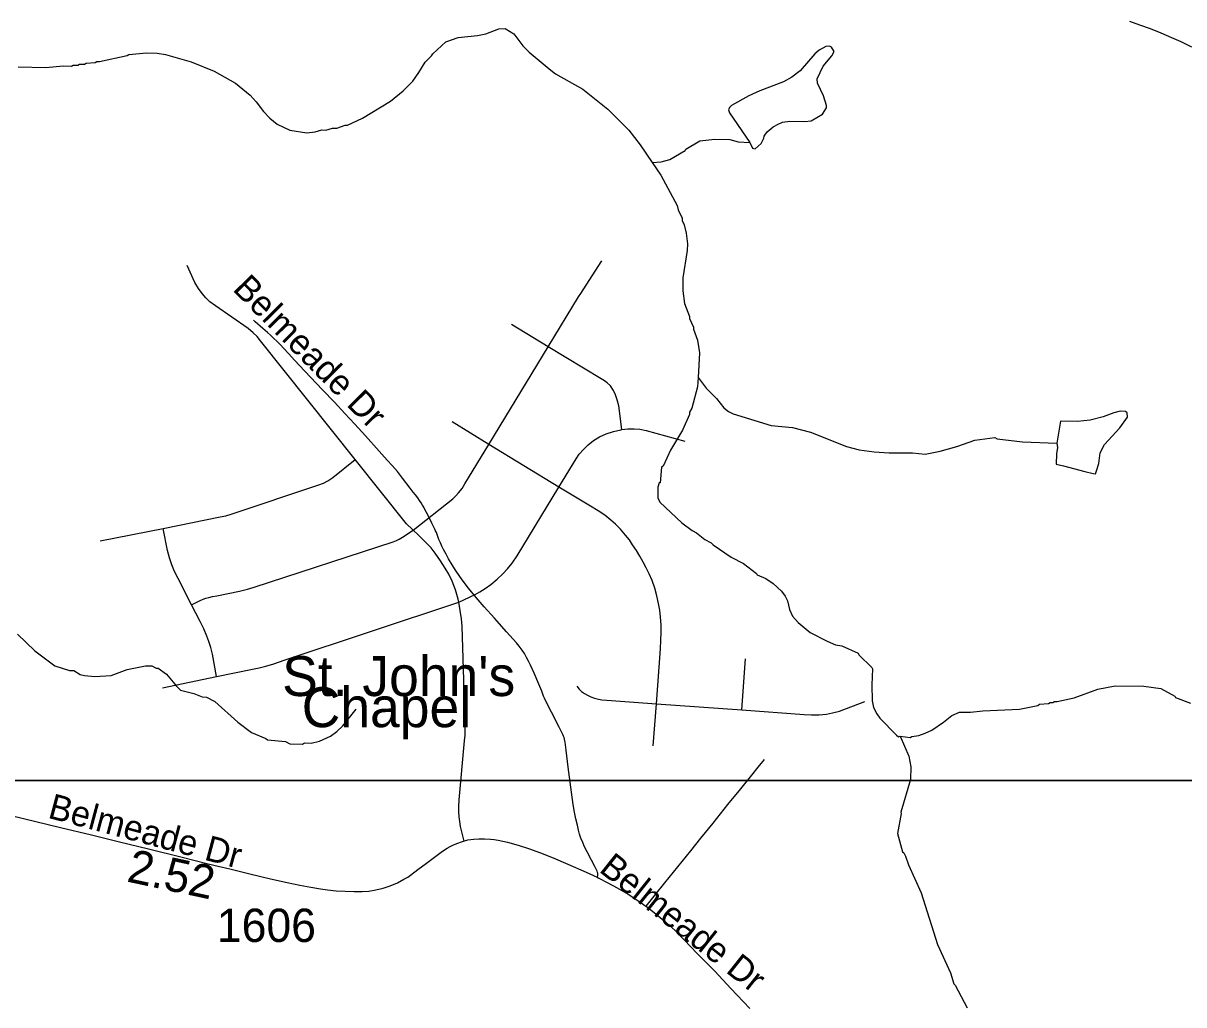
# Model space of a CAD drawing. Extents: x 1383679 to 1536984, y 460658 to 651027.
# Drawn here: x 1407344 to 1411699, y 563300 to 566985 of the extents above; entities that cross this region are included whole.
import ezdxf

# ---------------------------------------------------------------- set-up
doc = ezdxf.new("R2010")
doc.units = 0
for name, color, linetype in [('Exist Cultural Church with Cemetery Label', 7, 'Continuous'), ('Exist Hydrographic Misc Water Feature', 7, 'Continuous'), ('Exist Railroad Mainline', 7, 'Continuous'), ('Exist Road Non-System Type 51', 7, 'Continuous'), ('Exist Road Non-System Type 51 Label', 7, 'Continuous'), ('Exist Road Secondary Mileage Hundredths English Label', 7, 'Continuous'), ('Exist Road Secondary Type 51 Attributed', 7, 'Continuous'), ('Exist Road Secondary Type 51 Label', 7, 'Continuous'), ('Exist Road Secondary Type 51 Number Label', 7, 'Continuous'), ('Map Preparation Inset Cut Line', 7, 'Continuous')]:
    doc.layers.add(name, color=color, linetype=linetype)

msp = doc.modelspace()

# ---------------------------------------------------------------- linework, layer by layer
at = {"layer": 'Exist Hydrographic Misc Water Feature'}
for points in [[(1407325.5, 566820.9), (1407429.4, 566818.5), (1407493.5, 566825), (1407525.5, 566824.2), (1407531.6, 566828), (1407549.6, 566827.6), (1407555.7, 566831.5), (1407573.7, 566831.1), (1407579.8, 566834.9), (1407613.9, 566838.1), (1407619.9, 566842), (1407630, 566841.7), (1407734.4, 566863.3), (1407740.6, 566867.2), (1407806.7, 566873.6), (1407846.7, 566872.6), (1407878.6, 566867.9), (1407973.9, 566839.7), (1408061.2, 566805.6), (1408140.1, 566759.8), (1408195.2, 566714.5), (1408218.6, 566690), (1408245.7, 566653.3), (1408269.2, 566628.8), (1408296.7, 566606.2), (1408344.2, 566583.1), (1408408, 566573.6), (1408440.1, 566576.8), (1408464.2, 566584.2), (1408480.2, 566583.9), (1408504.4, 566591.3), (1408520.4, 566590.9), (1408552.7, 566602.2), (1408560.7, 566602), (1408617.3, 566628.6), (1408722.8, 566692.1), (1408769.6, 566731), (1408806.4, 566768.1), (1408829.2, 566799.6), (1408852.1, 566839), (1408876.6, 566862.4), (1408880.8, 566870.3), (1408929.8, 566915.2), (1408976.2, 566932.1), (1409048.4, 566938.4), (1409080.5, 566945.6), (1409129, 566964.4), (1409153, 566965.9), (1409184.6, 566945.2), (1409219.5, 566900.4), (1409243, 566875.8), (1409317.6, 566814.1), (1409341.2, 566795.5), (1409443.8, 566737.1), (1409538.2, 566663), (1409616.4, 566583.2), (1409659.2, 566528.2), (1409704.4, 566462.1)], [(1410070.3, 566537.7), (1410080.9, 566516.3), (1410090.9, 566514.1), (1410113.3, 566533.5), (1410123.8, 566553.3), (1410124, 566561.3), (1410136.3, 566577), (1410158.8, 566596.4), (1410177, 566606), (1410193.2, 566613.6), (1410221.3, 566616.9), (1410277.3, 566615.6), (1410301.4, 566619), (1410343.9, 566644.1), (1410358.5, 566667.7), (1410358.6, 566675.7), (1410347.4, 566711.9), (1410324.5, 566760.5), (1410322.9, 566776.5), (1410346, 566823.9), (1410378.9, 566863.2), (1410387.2, 566878.9), (1410377.6, 566895.1), (1410369.7, 566899.3), (1410355.6, 566897.7), (1410331.3, 566884.2), (1410315, 566870.6), (1410259.5, 566805.9), (1410229, 566782.7), (1410196.6, 566765.4), (1410107.8, 566731.6), (1410067.4, 566712.5), (1410002.6, 566676), (1409994.4, 566668.3), (1409990.2, 566660.4), (1409993.9, 566648.3), (1410070.3, 566537.7)], [(1409704.4, 566462.1), (1409737.7, 566464.4), (1409770, 566473.6), (1409828.3, 566506.6), (1409830.9, 566512.2), (1409883.6, 566542.9), (1409939.7, 566549.6), (1409995.6, 566548.3), (1410027.5, 566539.5), (1410070.3, 566537.7)], [(1409704.4, 566462.1), (1409736.6, 566414.4), (1409798.1, 566301), (1409801.7, 566285), (1409816.9, 566252.6), (1409816.7, 566244.6), (1409824.4, 566228.4), (1409831.7, 566196.3), (1409836.7, 566156.2), (1409836.2, 566132.2), (1409819.9, 566028.6), (1409818.8, 565980.7), (1409825.7, 565932.5), (1409844.6, 565884.1), (1409844.4, 565876.1), (1409859.7, 565843.8), (1409859.5, 565835.8), (1409874.6, 565795.4), (1409881.5, 565747.3), (1409877.3, 565654.5)], [(1409877.3, 565654.5), (1409874.7, 565619.5), (1409852.8, 565540.1), (1409844.4, 565524.3), (1409844.3, 565516.3), (1409817.9, 565457.3), (1409773.3, 565382), (1409745, 565322), (1409739.8, 565318.8), (1409734.4, 565259), (1409730.4, 565259.1), (1409726.1, 565243.2), (1409725.2, 565203.2), (1409732.8, 565187.1), (1409815.1, 565109.1), (1409854.4, 565080.2), (1409870.3, 565071.9), (1409901.6, 565047.1), (1409925.4, 565034.5), (1409933.2, 565026.4), (1410000.2, 564980.8), (1410046.5, 564956.1), (1410096.1, 564919.3), (1410098.7, 564914.5), (1410130.4, 564899.8), (1410157.9, 564881.2), (1410189.3, 564852.5), (1410202.8, 564834.2), (1410212.5, 564815.9), (1410219.8, 564783.8), (1410231.2, 564759.5), (1410252.7, 564735), (1410297.8, 564698), (1410361, 564664.5), (1410392.8, 564651.8), (1410416.7, 564647.2), (1410477.6, 564619.4), (1410480, 564613.7), (1410528.5, 564566.2), (1410530.7, 564560.6), (1410528.3, 564501), (1410530, 564440.6), (1410535.4, 564416.5), (1410546.9, 564392.2), (1410558.6, 564376), (1410621.2, 564312.5), (1410629, 564306.4), (1410635, 564308.6)], [(1409877.3, 565654.5), (1409906.5, 565614.7), (1409945.6, 565575.9), (1409972.9, 565541.2), (1409990.5, 565526.8), (1410008.4, 565518.4), (1410151.4, 565475.1), (1410231.2, 565467.2), (1410298.8, 565449.6), (1410433.6, 565396.5), (1410481.4, 565383.3), (1410537.2, 565376.1), (1410593.2, 565372.7), (1410681.1, 565372.7), (1410729, 565367.6), (1410785.3, 565378.2), (1410847.3, 565395.5), (1410914.7, 565419.2), (1410990.5, 565429.4), (1410998.4, 565425.2), (1411094.1, 565412.9), (1411223.5, 565407.9)], [(1411223.5, 565407.9), (1411225.6, 565391.9), (1411221.1, 565368), (1411220.3, 565330), (1411248.1, 565323.4), (1411327.7, 565301.5), (1411359.5, 565294.8), (1411368.2, 565292.9), (1411371.7, 565304.4), (1411380.4, 565332.2), (1411385.3, 565372.1), (1411402, 565403.7), (1411459.4, 565466.3), (1411488.3, 565505.7), (1411486.7, 565521.7), (1411480.8, 565527.8), (1411460.8, 565528.3), (1411436.6, 565522.8), (1411396.4, 565507.8), (1411348.1, 565494.9), (1411299.9, 565490.1), (1411236.7, 565491.6), (1411223.5, 565407.9)], [(1407323.2, 564691.9), (1407387.8, 564628.4), (1407462.5, 564572.7), (1407518.1, 564555.3), (1407534.1, 564555), (1407557.8, 564540.4), (1407573.7, 564536.1), (1407612.5, 564532.1), (1407673.7, 564535.7), (1407734.2, 564558.3), (1407802.6, 564572.7), (1407826.6, 564572.1), (1407842.4, 564563.7), (1407850.4, 564563.5), (1407881.9, 564540.8), (1407918.9, 564496), (1407934.6, 564481.6), (1407984.3, 564468.5), (1408016, 564455.7), (1408032, 564455.3), (1408063.5, 564438.6), (1408149.9, 564360.6), (1408200.6, 564322.3), (1408255, 564299.2), (1408260.4, 564294), (1408328.3, 564288.4), (1408344.1, 564280.1), (1408392, 564278.9), (1408400.1, 564282.7), (1408424.1, 564282.2), (1408456.3, 564289.4), (1408496.7, 564308.5), (1408521.1, 564325.9), (1408543.6, 564347.3), (1408593, 564410.2)], [(1410635, 564308.6), (1410672.9, 564303.3), (1410679, 564307.2), (1410705.1, 564310.6), (1410729.3, 564320), (1410753.6, 564331.4), (1410798.2, 564360.3), (1410828.9, 564385.6), (1410857.2, 564398.9), (1410899.1, 564398), (1410944.9, 564403.2), (1411082.3, 564410.2), (1411151.7, 564424), (1411157.9, 564427.9), (1411191.9, 564431.1), (1411198, 564434.9), (1411208, 564434.7), (1411214.1, 564438.5), (1411224.1, 564438.3), (1411288.4, 564452.8), (1411377.2, 564484.7), (1411441.5, 564497.2), (1411549.4, 564496.6), (1411613.3, 564487.1), (1411665.7, 564459), (1411668.5, 564453.8), (1411724, 564432.6)], [(1410635, 564308.6), (1410667.4, 564233.5), (1410674.5, 564193.3), (1410673.3, 564145.4), (1410637.1, 564023), (1410638.5, 564018.3), (1410624.7, 563942.6), (1410643.2, 563874.2), (1410649.1, 563870.1), (1410654.9, 563857.9), (1410666.2, 563825.7), (1410713.7, 563720.6), (1410774.6, 563525.6), (1410823.4, 563419.3), (1410836, 563377.9), (1410841.9, 563373.7), (1410886, 563288.7)]]:
    msp.add_lwpolyline(points, dxfattribs=at)
at = {"layer": 'Exist Railroad Mainline'}
msp.add_lwpolyline([(1411729, 566895), (1411689.2, 566915), (1411654.5, 566930.3), (1411614.5, 566947.2), (1411574.8, 566963.4), (1411534.5, 566978), (1411497.3, 566991.1)], dxfattribs=at)
at = {"layer": 'Exist Road Non-System Type 51'}
for p, q in [((1409314.6, 565770.6), (1409176.8, 565854.3)), ((1409091.9, 565403.6), (1409314.6, 565770.6)), ((1409091.9, 565403.6), (1408953.6, 565488.9)), ((1409353.6, 565242.7), (1409091.9, 565403.6)), ((1407632.4, 565041.3), (1407868.9, 565088.6)), ((1410040.5, 564406.8), (1410054.1, 564599.2)), ((1407866.2, 564490), (1408069.8, 564531.9)), ((1409708, 564271.8), (1409720.1, 564430.1)), ((1409720.1, 564430.1), (1410040.5, 564406.8))]:
    msp.add_line(p, q, dxfattribs=at)
for points in [[(1408589.8, 565347), (1408235.1, 565792), (1408221.9, 565808.6), (1408207.5, 565823), (1408188.6, 565838.5), (1408065.9, 565923.7), (1408044.9, 565939.2), (1408029.4, 565953.5), (1408015, 565970.2), (1408001.6, 565988.9), (1407988.4, 566012.2), (1407959.6, 566075.2)], [(1409314.6, 565770.6), (1409428.1, 565957.5), (1409436.1, 565970.2), (1409445.8, 565984.6), (1409515.9, 566092.9)], [(1409497.6, 563778.5), (1409499.8, 563784.2), (1409500.4, 563789.3), (1409500.2, 563794.3), (1409499.5, 563797), (1409498, 563801.2), (1409496.3, 563804.6), (1409489.1, 563819.3), (1409476.5, 563842.2), (1409459.8, 563873.7), (1409450.8, 563892.5), (1409443.8, 563908.7), (1409436.9, 563925.4), (1409432.2, 563940), (1409428.4, 563954.8), (1409423.6, 563973.8), (1409417.9, 563998.5), (1409413.3, 564022.6), (1409408.2, 564052.3), (1409401.3, 564098.5), (1409389.3, 564191.5), (1409381.7, 564255.4), (1409377.2, 564286.2), (1409376.5, 564291.4), (1409375.4, 564297.4), (1409373.8, 564303.2), (1409371.7, 564308.9), (1409369, 564314.7), (1409355.7, 564341.9), (1409326.5, 564398.1), (1409305.3, 564439.4), (1409300.2, 564450.8), (1409296.8, 564458.8), (1409290.1, 564476.8), (1409279, 564504.1), (1409261.4, 564544.3), (1409247.3, 564574.8), (1409240.3, 564590.1), (1409233, 564604.2), (1409225.1, 564618.8), (1409216.8, 564631.1), (1409205.5, 564645.7), (1409195.3, 564658.2), (1409182.8, 564672.9), (1409158.2, 564700.2), (1409112.4, 564751.9), (1409074, 564793.3), (1409043.3, 564829.1), (1409015.1, 564864.6), (1408991.6, 564895.4), (1408968.7, 564927.5), (1408953.2, 564952.2), (1408940.5, 564973.9), (1408930.9, 564992.2), (1408921.4, 565009.2), (1408915.2, 565022), (1408909.7, 565033.7), (1408904, 565046.8), (1408897.2, 565066), (1408894.4, 565073.1), (1408891.6, 565079.1), (1408888.5, 565085.4), (1408877.3, 565108.4), (1408866.1, 565131.3), (1408857.6, 565147.8), (1408851.8, 565159), (1408847.3, 565167.6), (1408842.6, 565175.3), (1408837.6, 565183.9), (1408831.3, 565193.2), (1408824.4, 565202.7), (1408815.8, 565214), (1408807.9, 565224.5), (1408795.9, 565239.8), (1408766.9, 565277.5), (1408748.1, 565301.6), (1408738.2, 565313.2), (1408728, 565324.9), (1408710.4, 565344.8), (1408680.2, 565378.4), (1408628.6, 565435.4), (1408589, 565479.3), (1408550.8, 565520.2), (1408511.8, 565561.8), (1408466.8, 565609.1), (1408422.6, 565656.1), (1408381.2, 565700.1), (1408363.5, 565719.3), (1408339.6, 565744.7), (1408322.2, 565764.1), (1408310, 565777.2), (1408297.3, 565790.4), (1408283.9, 565803.2), (1408272.6, 565814), (1408260.9, 565824.5), (1408243.6, 565839.4), (1408215.1, 565864.5), (1408208.5, 565870)], [(1409590.1, 565459.2), (1409578.6, 565548.2), (1409573.4, 565571.2), (1409567.1, 565589.9), (1409558.8, 565606.6), (1409547.4, 565623.2), (1409535.9, 565634.7), (1409525.5, 565643), (1409513, 565650.3), (1409314.6, 565770.6)], [(1409353.6, 565242.7), (1409418.6, 565350), (1409430.2, 565367), (1409446.2, 565384.8), (1409464.1, 565401.8), (1409484.6, 565417.8), (1409506.9, 565432.1), (1409531.9, 565443.8), (1409558.6, 565452.7), (1409587.2, 565458.9), (1409590.1, 565459.2)], [(1409590.1, 565459.2), (1409613.1, 565461.6), (1409637.1, 565462.4), (1409657.8, 565460.7), (1409681.9, 565456.2), (1409827.2, 565416.1)], [(1408807.4, 565081.7), (1408955.8, 565199), (1408967.6, 565210.1), (1408978, 565222.1), (1408990.8, 565238.8), (1409001.9, 565255.5), (1409091.9, 565403.6)], [(1407868.9, 565088.6), (1408083.4, 565131.5), (1408104.6, 565135.8), (1408124.8, 565142.1), (1408449.5, 565250.4), (1408470.8, 565257.8), (1408487.8, 565267.3), (1408505.8, 565280.1), (1408589.8, 565347)], [(1408807.4, 565081.7), (1408805, 565083.8), (1408781.8, 565106), (1408589.8, 565347)], [(1408978.6, 564811.2), (1409040.4, 564840.6), (1409058.1, 564850.4), (1409077.9, 564862.9), (1409098.4, 564878.1), (1409122.4, 564897.7), (1409143.9, 564917.3), (1409161.6, 564936.1), (1409178.6, 564957.5), (1409198.2, 564986), (1409353.6, 565242.7)], [(1409720.1, 564430.1), (1409735.4, 564636.3), (1409736.9, 564668.3), (1409737.6, 564697.2), (1409737.6, 564726.2), (1409736.1, 564755.1), (1409733.1, 564781), (1409728.5, 564806.8), (1409721.6, 564835.8), (1409714.1, 564864), (1409704.1, 564892.2), (1409693.5, 564917.2), (1409682.1, 564940.8), (1409670.6, 564962.2), (1409657.8, 564984.2), (1409644.9, 565005.6), (1409631.1, 565026.8), (1409618.9, 565045.2), (1409604.4, 565063.4), (1409585.4, 565085.5), (1409566.4, 565103.8), (1409548.9, 565119.8), (1409526.1, 565138), (1409501.6, 565154.8), (1409473.5, 565171.5), (1409353.6, 565242.7)], [(1407975.6, 564801.8), (1407925, 564899.9), (1407911.9, 564926.2), (1407901.4, 564951.6), (1407892.6, 564977.8), (1407885.6, 565005.9), (1407868.9, 565088.6)], [(1407975.6, 564801.8), (1408007.6, 564817.3), (1408018.8, 564822.1), (1408029.9, 564826.1), (1408041.1, 564829.2), (1408054.6, 564832.4), (1408070.5, 564834.8), (1408155.8, 564853.2), (1408170.1, 564856.3), (1408186.1, 564860.3), (1408210.8, 564868.3), (1408731.9, 565038), (1408744.6, 565042.8), (1408754.9, 565048.4), (1408766.9, 565055.6), (1408807.4, 565081.7)], [(1408978.6, 564811.2), (1408976.5, 564822.7), (1408966.6, 564858.1), (1408953.2, 564890.2), (1408941.1, 564916.8), (1408927.9, 564938.9), (1408910.1, 564966.6), (1408890.2, 564995.3), (1408874.8, 565015.2), (1408826, 565063.9), (1408807.4, 565081.7)], [(1408069.8, 564531.9), (1408053.9, 564616), (1408047.6, 564641.4), (1408040.6, 564664.2), (1408032.9, 564684.3), (1408021.4, 564710.7), (1408008.2, 564738.7), (1407975.6, 564801.8)], [(1408069.8, 564531.9), (1408204.4, 564559.6), (1408229.4, 564564.9), (1408254.4, 564571.2), (1408284.6, 564580.1), (1408323, 564593.5), (1408978.6, 564811.2)], [(1408998.6, 563914.3), (1408985.4, 563969.6), (1408982.1, 563988.4), (1408979.9, 564006.1), (1408978.8, 564023.8), (1408978.8, 564042.7), (1408979.9, 564069.2), (1408999.8, 564290.5), (1409002, 564311.5), (1409003.1, 564332.5), (1409002, 564356.8), (1408990.9, 564720.9), (1408988.6, 564748.6), (1408984.2, 564780.7), (1408978.6, 564811.2)], [(1409421.1, 564496.3), (1409430, 564485.4), (1409439.6, 564476.5), (1409449.9, 564469), (1409462.1, 564462.2), (1409474.5, 564456), (1409487.4, 564451.2), (1409502.5, 564447.1), (1409515.5, 564445.1), (1409533.9, 564443.7), (1409720.1, 564430.1)], [(1410040.5, 564406.8), (1410274.4, 564389.7), (1410302.4, 564388.3), (1410331, 564388.3), (1410359.1, 564391.1), (1410381.6, 564395.8), (1410407.6, 564402.7), (1410501.9, 564438.9)], [(1410124.8, 564220.7), (1410100.6, 564191.5), (1410076.6, 564161.8), (1410035.6, 564111.1), (1409987.1, 564051.2), (1409931.8, 563982.3), (1409886.2, 563925.3), (1409848, 563877.4), (1409799.6, 563817.7), (1409750, 563757.3), (1409713.7, 563712.3), (1409705.5, 563701), (1409681, 563670.2)]]:
    msp.add_lwpolyline(points, dxfattribs=at)
at = {"layer": 'Exist Road Secondary Type 51 Attributed'}
for points in [[(1407199.8, 564034.5), (1407344.6, 563999.4), (1407484.3, 563965.8), (1407600.1, 563938), (1407705.3, 563912.1), (1407813.7, 563885), (1407940, 563854.3), (1408038.3, 563829.6), (1408075, 563820.7), (1408120, 563809.8), (1408194.3, 563791.9), (1408272.5, 563773.1)], [(1408272.5, 563773.1), (1408334.2, 563758.4), (1408382.2, 563748.8), (1408424, 563741.7), (1408460, 563735.7), (1408485.5, 563731.7), (1408518.6, 563728.1), (1408552.3, 563726), (1408585.4, 563724.7), (1408615.6, 563725.5), (1408641, 563726.9), (1408666.9, 563731.2), (1408695.1, 563737.5), (1408721.6, 563745.9), (1408748.8, 563758.2), (1408772.5, 563770.9), (1408786.8, 563779.5), (1408797.8, 563786.4), (1408825, 563807.6), (1408857.2, 563831.3), (1408882, 563850.2), (1408912, 563872.3), (1408921.7, 563878.7), (1408934.7, 563887.4), (1408946.8, 563894.1), (1408958.5, 563899.8), (1408974.9, 563907.2), (1408988.8, 563912.1), (1409012.8, 563918.6), (1409035.2, 563921.6), (1409053.7, 563922.4), (1409075.5, 563922.8), (1409097.7, 563921.5), (1409111, 563920.1), (1409126.6, 563917.4), (1409161.4, 563909.9), (1409201.2, 563898.8), (1409240, 563886.3), (1409285.1, 563870.3), (1409332.9, 563851.5), (1409388.1, 563828.2), (1409456.8, 563798), (1409497.6, 563778.5), (1409504.3, 563775.3), (1409537.9, 563758.2), (1409573.3, 563739.3), (1409614.7, 563715), (1409650.8, 563691.6), (1409681, 563670.2), (1409686.6, 563666.2), (1409719.2, 563640.1), (1409757.3, 563608.2), (1409790.2, 563578.4), (1409824.8, 563543.7), (1409873.8, 563492.7), (1409938.9, 563425.5), (1409999.9, 563360.7), (1410071.4, 563285.3)]]:
    msp.add_lwpolyline(points, dxfattribs=at)
at = {"layer": 'Map Preparation Inset Cut Line'}
for points in [[(1461853.8, 564142.2), (1399337.7, 564142.2), (1399337.7, 607584.4), (1461853.8, 607584.4), (1461853.8, 564142.2)], [(1458567.8, 520758.2), (1396051.8, 520758.2), (1396051.8, 564142.2), (1458567.8, 564142.2), (1458567.8, 520758.2)]]:
    msp.add_lwpolyline(points, dxfattribs=at)

# ---------------------------------------------------------------- texts
at = {"layer": 'Exist Cultural Church with Cemetery Label'}
for s, p in [("St. John's", (1408315.8, 564459)), ('Chapel', (1408389.2, 564342.1))]:
    msp.add_text(s, height=150, dxfattribs=at).set_placement(p)
at = {"layer": 'Exist Road Non-System Type 51 Label'}
msp.add_text('Belmeade Dr', height=95, rotation=314.6723, dxfattribs=at).set_placement((1408126.5, 565983.7))
at = {"layer": 'Exist Road Secondary Mileage Hundredths English Label'}
msp.add_text('2.52', height=125, rotation=347.8824, dxfattribs=at).set_placement((1407728.9, 563763.2))
at = {"layer": 'Exist Road Secondary Type 51 Label'}
for rotation, p in [(345.0133, (1407433, 564002.5)), (321.5175, (1409501.3, 563802.2))]:
    msp.add_text('Belmeade Dr', height=95, rotation=rotation, dxfattribs=at).set_placement(p)
at = {"layer": 'Exist Road Secondary Type 51 Number Label'}
msp.add_text('1606', height=125, dxfattribs=at).set_placement((1408070.8, 563535.7))

doc.saveas('drawing.dxf')
